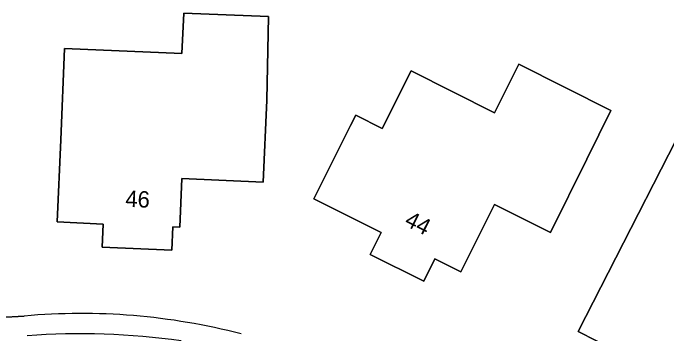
# Model space of a CAD drawing. Extents: x 160455 to 162082, y 388339 to 389736.
# Drawn here: x 160733.79 to 160773.68, y 389427.18 to 389446.76 of the extents above; entities that cross this region are included whole.
import ezdxf

# ---------------------------------------------------------------- set-up
doc = ezdxf.new("R2010")
doc.units = 0
for name, color, linetype in [('IMGEO_Erf', 7, 'Continuous'), ('IMGEO_Pand', 7, 'Continuous'), ('IMGEO_Pand_nummerreeks', 7, 'Continuous'), ('IMGEO_Parkeervlak_open', 7, 'Continuous'), ('IMGEO_Voetpad_open', 7, 'Continuous')]:
    doc.layers.add(name, color=color, linetype=linetype)

msp = doc.modelspace()

# ---------------------------------------------------------------- linework, layer by layer
at = {"layer": 'IMGEO_Erf'}
for points in [[(160744.208, 389446.763), (160749.386, 389446.559), (160749.272, 389441.443), (160749.053, 389436.447), (160744.095, 389436.664), (160743.965, 389433.704), (160743.545, 389433.723), (160743.483, 389432.303), (160739.228, 389432.474), (160739.297, 389433.889), (160736.486, 389434.026), (160736.699, 389439.022), (160736.936, 389444.611), (160744.099, 389444.295)], [(160764.642, 389443.644), (160770.268, 389440.824), (160768.794, 389437.85), (160766.574, 389433.369), (160763.168, 389435.075), (160761.291, 389431.328), (160761.108, 389430.962), (160759.526, 389431.755), (160758.845, 389430.396), (160755.588, 389432.038), (160756.254, 389433.367), (160752.143, 389435.427), (160754.384, 389439.897), (160754.704, 389440.536), (160756.318, 389439.727), (160758.075, 389443.232), (160763.158, 389440.684)], [(160776.556, 389443.514), (160785.15, 389439.112), (160783.239, 389435.39), (160784.869, 389434.553), (160782.628, 389430.172), (160780.72, 389426.443), (160778.498, 389422.099), (160775.152, 389423.813), (160774.815, 389423.155), (160773.645, 389422.777), (160771.607, 389423.822), (160771.28, 389424.966), (160771.617, 389425.624), (160768.27, 389427.338)]]:
    msp.add_lwpolyline(points, close=True, dxfattribs=at)
msp.add_lwpolyline([(160649.061, 389421.788), (160652.214, 389422.028), (160705.021, 389426.04), (160732.964, 389428.176), (160734.478, 389428.273)], dxfattribs=at)
msp.add_arc((160737.958, 389389.772), 38.658, 75.4021, 95.1646, dxfattribs=at)
at = {"layer": 'IMGEO_Pand'}
for points in [[(160749.272, 389441.443), (160749.386, 389446.559), (160744.208, 389446.763), (160744.099, 389444.295), (160736.936, 389444.611), (160736.699, 389439.022), (160736.486, 389434.026), (160739.297, 389433.889), (160739.228, 389432.474), (160743.483, 389432.303), (160743.545, 389433.723), (160743.965, 389433.704), (160744.095, 389436.664), (160749.053, 389436.447)], [(160768.794, 389437.85), (160770.268, 389440.824), (160764.642, 389443.644), (160763.158, 389440.684), (160758.075, 389443.232), (160756.318, 389439.727), (160754.704, 389440.536), (160754.384, 389439.897), (160752.143, 389435.427), (160756.254, 389433.367), (160755.588, 389432.038), (160758.845, 389430.396), (160759.526, 389431.755), (160761.108, 389430.962), (160761.291, 389431.328), (160763.168, 389435.075), (160766.574, 389433.369)], [(160780.72, 389426.443), (160782.628, 389430.172), (160784.869, 389434.553), (160783.239, 389435.39), (160785.15, 389439.112), (160776.556, 389443.514), (160768.27, 389427.338), (160771.617, 389425.624), (160771.28, 389424.966), (160771.607, 389423.822), (160773.645, 389422.777), (160774.815, 389423.155), (160775.152, 389423.813), (160778.498, 389422.099)]]:
    msp.add_lwpolyline(points, close=True, dxfattribs=at)
at = {"layer": 'IMGEO_Parkeervlak_open'}
msp.add_arc((160737.917, 389384.32), 42.872, 81.7838, 94.3772, dxfattribs=at)
at = {"layer": 'IMGEO_Voetpad_open'}
msp.add_lwpolyline([(160734.478, 389428.273), (160732.964, 389428.176), (160705.021, 389426.04), (160652.214, 389422.028), (160649.061, 389421.788)], dxfattribs=at)
for centre, radius, start, end in [((160737.958, 389389.772), 38.658, 75.4021, 95.1646), ((160737.917, 389384.32), 42.872, 81.7838, 94.3772)]:
    msp.add_arc(centre, radius, start, end, dxfattribs=at)

# ---------------------------------------------------------------- texts
at = {"layer": 'IMGEO_Pand_nummerreeks'}
for s, rotation, p in [('46', 357.6986, (160740.631, 389434.94)), ('44', 333.2453, (160757.613, 389433.84))]:
    msp.add_text(s, height=1, rotation=rotation, dxfattribs=at).set_placement(p)

doc.saveas('drawing.dxf')
